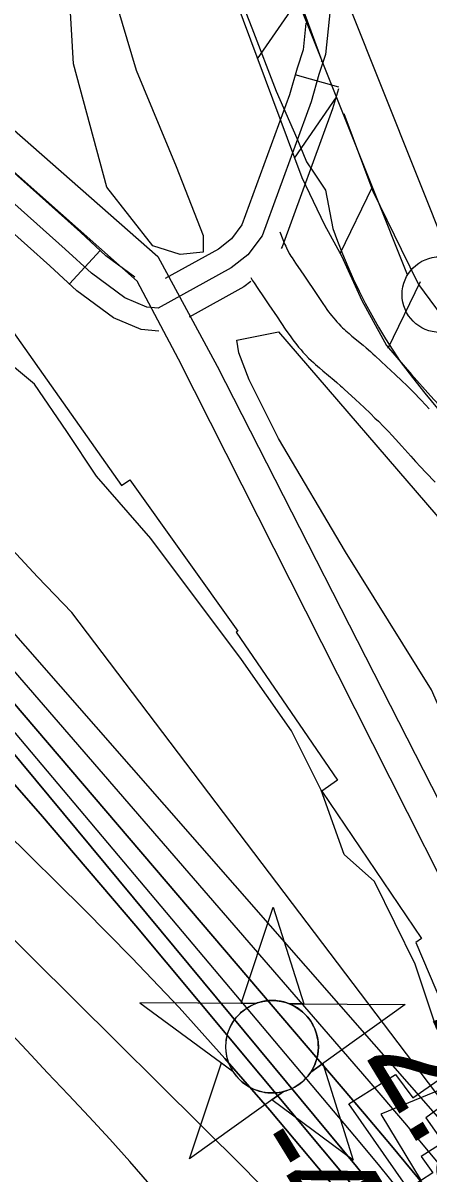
# Model space of a CAD drawing. Extents: x 3568792 to 3606828, y 529143 to 554785.
# Drawn here: x 3576726 to 3576994, y 541457 to 542217 of the extents above; entities that cross this region are included whole.
import ezdxf

# ---------------------------------------------------------------- set-up
doc = ezdxf.new("R2010")
doc.units = 0
for name, color, linetype in [('V-CHAN-DOCK', 7, 'Continuous'), ('V-CHAN-NAID', 7, 'Continuous'), ('V-FLOD-BASE', 7, 'Continuous'), ('V-LEVE-TOET', 7, 'Continuous'), ('V-RIVR-EDGE', 7, 'Continuous'), ('V-RIVR-RANG', 7, 'Continuous'), ('V-ROAD-CNTR', 7, 'Continuous'), ('V-RRAP-FSHR', 7, 'Continuous'), ('V-RRAP-RVMT', 7, 'Continuous'), ('V-SITE-VEGE', 7, 'Continuous'), ('V-SURV-LINE', 7, 'Continuous'), ('V-TOPO-DPTH', 7, 'Continuous'), ('V-TOPO-MAJR', 7, 'Continuous'), ('V-TOPO-MINR', 7, 'Continuous'), ('V-TOPO-WATR', 7, 'Continuous'), ('V-UTIL-LINE', 7, 'Continuous')]:
    doc.layers.add(name, color=color, linetype=linetype)

msp = doc.modelspace()

# ---------------------------------------------------------------- linework, layer by layer
at = {"layer": 'V-CHAN-DOCK'}
msp.add_lwpolyline([(3577296.12, 541706.52), (3577037.79, 541527.54), (3576991.77, 541493.83), (3577003.16, 541477.43), (3576988.58, 541468.32), (3576996.32, 541457.39), (3576979.92, 541446.91), (3576940.75, 541502.95), (3576971.73, 541522.54), (3576983.12, 541507.04), (3577109.32, 541594.94), (3577284.73, 541720.19)], dxfattribs=at)
at = {"layer": 'V-CHAN-NAID'}
for points in [[(3576879.31, 541569.31), (3576869.72, 541569.37), (3576890.85, 541632.86), (3576911.07, 541569.08), (3576901.49, 541569.15), (3576899.91, 541569.73), (3576897.82, 541570.35), (3576895.78, 541570.8), (3576893.74, 541571.11), (3576892.57, 541571.22), (3576891.04, 541571.3), (3576889.32, 541571.3), (3576887.95, 541571.23), (3576886.04, 541571.03), (3576884.67, 541570.81), (3576882.89, 541570.43), (3576881.36, 541570.01), (3576880.33, 541569.67)], [(3576879.31, 541569.31), (3576802.82, 541569.85), (3576864.39, 541524.45), (3576863.27, 541526.36), (3576862.46, 541527.99), (3576861.64, 541529.95), (3576860.94, 541532.01), (3576860.58, 541533.33), (3576860.22, 541534.96), (3576859.97, 541536.4), (3576859.78, 541538), (3576859.67, 541539.74), (3576859.66, 541541.32), (3576859.77, 541543.39), (3576859.95, 541545.01), (3576860.34, 541547.21), (3576860.83, 541549.14), (3576861.43, 541551.02), (3576862.08, 541552.7), (3576862.81, 541554.29), (3576863.62, 541555.82), (3576864.69, 541557.56), (3576865.72, 541559.03), (3576866.72, 541560.3), (3576867.72, 541561.45), (3576869.03, 541562.78), (3576870.08, 541563.75), (3576871.8, 541565.15), (3576873.01, 541566.02), (3576874.69, 541567.09), (3576876.43, 541568.03), (3576877.87, 541568.71)], [(3576901.49, 541569.15), (3576977.98, 541568.61), (3576915.78, 541524.08), (3576916.69, 541525.57), (3576917.67, 541527.42), (3576918.38, 541529.01), (3576919.12, 541530.96), (3576919.66, 541532.75), (3576920.06, 541534.38), (3576920.42, 541536.39), (3576920.61, 541537.97), (3576920.73, 541540.17), (3576920.7, 541542.24), (3576920.52, 541544.46), (3576920.25, 541546.21), (3576919.76, 541548.45), (3576919.12, 541550.59), (3576918.37, 541552.57), (3576917.72, 541554.01), (3576916.71, 541555.93), (3576915.65, 541557.65), (3576914.44, 541559.35), (3576913.18, 541560.89), (3576911.9, 541562.26), (3576910.27, 541563.79), (3576908.53, 541565.2), (3576906.85, 541566.38), (3576904.96, 541567.51), (3576903.49, 541568.27)], [(3576897.75, 541511.18), (3576835.54, 541466.66), (3576856.67, 541530.14), (3576864.39, 541524.45), (3576865.02, 541523.49), (3576866.4, 541521.63), (3576867.62, 541520.21), (3576869.08, 541518.71), (3576870.47, 541517.46), (3576871.93, 541516.3), (3576873.33, 541515.31), (3576875.01, 541514.28), (3576876.72, 541513.37), (3576878.51, 541512.56), (3576879.96, 541512), (3576881.59, 541511.47), (3576883.81, 541510.91), (3576885.34, 541510.62), (3576887.37, 541510.36), (3576888.91, 541510.26), (3576890.77, 541510.24), (3576892.46, 541510.31), (3576894.17, 541510.49), (3576896.07, 541510.8)], [(3576915.78, 541524.08), (3576923.57, 541529.67), (3576943.8, 541465.89), (3576889.95, 541505.6), (3576897.75, 541511.18), (3576899.41, 541511.65), (3576901.02, 541512.21), (3576903.18, 541513.13), (3576904.92, 541514.01), (3576906.78, 541515.13), (3576908.52, 541516.34), (3576910.07, 541517.58), (3576911.36, 541518.75), (3576912.74, 541520.17), (3576913.95, 541521.57), (3576915.07, 541523.05)]]:
    msp.add_lwpolyline(points, close=True, dxfattribs=at)
msp.add_circle((3576890.2, 541540.77), 30.54, dxfattribs=at)
at = {"layer": 'V-FLOD-BASE'}
for points in [[(3576444.67, 542844.87), (3576522.49, 542785.23), (3576567.09, 542750.63), (3576601.23, 542716.03), (3576668.12, 542648.66), (3576726.37, 542578.09), (3576765.96, 542528.93), (3576810.1, 542465.2), (3576841.04, 542406.02), (3576863.79, 542346.85), (3576895.64, 542266.74), (3576922.93, 542192.09), (3576922.64, 542191.42)], [(3576937.65, 542157.28), (3576956.76, 542105.84), (3576975.41, 542067.6), (3576986.79, 542044.39), (3577010, 542012.98), (3577032.29, 541984.76), (3577062.78, 541951.52), (3577095.55, 541916.02), (3577139.24, 541870.04), (3577191.11, 541815.86), (3577238.9, 541763.51), (3577255.73, 541746.67), (3577266.2, 541731.19), (3577274.39, 541711.16), (3577282.58, 541702.06), (3577291.23, 541695.23), (3577309.43, 541685.67), (3577327.18, 541673.83), (3577348.12, 541656.53)]]:
    msp.add_lwpolyline(points, dxfattribs=at)
at = {"layer": 'V-LEVE-TOET'}
for points in [[(3576860.57, 542255.76), (3576876.76, 542213.93), (3576892.83, 542172.04), (3576906.57, 542140.88), (3576912.98, 542125.31), (3576917.07, 542119.1)], [(3576917.07, 542119.1), (3576925.35, 542106.52), (3576930.38, 542081.32), (3576933.43, 542072.87), (3576936.68, 542064.49), (3576940.14, 542056.2), (3576943.79, 542047.99), (3576947.65, 542039.87), (3576951.7, 542031.85), (3576955.94, 542023.93), (3576960.38, 542016.11), (3576965, 542008.41), (3576969.81, 542000.81), (3576974.81, 541993.34), (3576982.82, 541982.86), (3576990.99, 541972.51), (3576999.34, 541962.29)]]:
    msp.add_lwpolyline(points, dxfattribs=at)
at = {"layer": 'V-RIVR-EDGE'}
msp.add_lwpolyline([(3576998.71, 541553.1), (3576984.72, 541595.41), (3576957.9, 541650.01), (3576937.72, 541667.83), (3576922.51, 541710.15), (3576903, 541749.41), (3576870.03, 541796.67), (3576810.18, 541876.48), (3576774.13, 541917.62), (3576754.59, 541947.08), (3576733.23, 541978.38), (3576689.81, 542014.64), (3576643.34, 542051.52), (3576598.07, 542082.26), (3576544.89, 542133.25), (3576428.69, 542223)], dxfattribs=at)
at = {"layer": 'V-ROAD-CNTR'}
for p, q in [((3576934.25, 542174.62), (3576905.41, 542182.86)), ((3576756.34, 542044.69), (3576776.66, 542066.76))]:
    msp.add_line(p, q, dxfattribs=at)
for points in [[(3576963.5, 542475.14), (3576941.03, 542308.63), (3576937.91, 542291.84), (3576936.26, 542275.34), (3576931.3, 542253.64), (3576925.35, 542196.15), (3576921.02, 542182.9), (3576915.89, 542164.95), (3576883.61, 542076.39), (3576874.11, 542063.94), (3576863.09, 542055.2), (3576815.06, 542028.57), (3576807.54, 542029.3), (3576792.84, 542035.47), (3576770.83, 542051.74), (3576753.51, 542067.68), (3576651.63, 542158.66), (3576593.45, 542214.83)], [(3576912.42, 542216.95), (3576910.59, 542199.28), (3576906.68, 542187.29), (3576901.61, 542169.58), (3576870.3, 542083.68), (3576863.32, 542074.53), (3576854.74, 542067.72), (3576819.55, 542048.21)], [(3576933.97, 542173.62), (3576930.16, 542160.31), (3576896.92, 542069.11), (3576896.15, 542068.1)], [(3576799.45, 542049.24), (3576780.39, 542063.32), (3576763.59, 542078.79), (3576680.23, 542153.23)], [(3576815.49, 542013.46), (3576803.83, 542014.59), (3576785.37, 542022.33), (3576761.26, 542040.16), (3576743.44, 542056.56), (3576654.7, 542135.81)], [(3576895.26, 542079.02), (3576897.27, 542074), (3576898, 542072.27), (3576898.64, 542070.78), (3576899.18, 542069.57), (3576900.2, 542067.41), (3576900.97, 542065.91), (3576901.54, 542064.83), (3576901.95, 542064.1), (3576902.64, 542062.95), (3576903.35, 542061.82), (3576905.61, 542058.47), (3576909.24, 542053.22), (3576911.11, 542050.51), (3576913, 542047.73), (3576918.42, 542039.62), (3576923.74, 542031.64), (3576925.17, 542029.55), (3576926.42, 542027.78), (3576927.52, 542026.28), (3576928.49, 542024.99), (3576929.31, 542023.92), (3576930.85, 542022.01), (3576931.99, 542020.66), (3576932.82, 542019.71), (3576934.16, 542018.26), (3576935.52, 542016.86), (3576936.65, 542015.76), (3576937.77, 542014.71), (3576938.83, 542013.75), (3576941, 542011.84), (3576942.92, 542010.21), (3576950.31, 542004.12), (3576952.27, 542002.47), (3576955.19, 541999.95), (3576956.72, 541998.59), (3576958.16, 541997.26), (3576965.77, 541990.16), (3576971.5, 541984.81), (3576975.81, 541980.72), (3576979.05, 541977.6), (3576981.49, 541975.2), (3576985.07, 541971.61), (3576986.89, 541969.74), (3576988.7, 541967.86), (3576991.51, 541964.87), (3576993.94, 541962.22)], [(3576876.06, 542046.34), (3576871.45, 542042.68), (3576835.37, 542022.68)], [(3576876.12, 542048.85), (3576877.08, 542047.23), (3576878.24, 542045.41), (3576880.82, 542041.57), (3576884.56, 542036.16), (3576886.37, 542033.54), (3576888.13, 542030.96), (3576893.46, 542022.96), (3576898.9, 542014.83), (3576900.54, 542012.42), (3576902.04, 542010.3), (3576903.4, 542008.44), (3576904.62, 542006.81), (3576905.75, 542005.35), (3576907.7, 542002.92), (3576909.27, 542001.07), (3576910.51, 541999.65), (3576912.37, 541997.63), (3576914.3, 541995.65), (3576915.91, 541994.08), (3576917.41, 541992.68), (3576918.83, 541991.38), (3576921.39, 541989.13), (3576923.67, 541987.2), (3576931.13, 541981.05), (3576932.85, 541979.61), (3576935.39, 541977.41), (3576936.55, 541976.37), (3576937.77, 541975.25), (3576945.3, 541968.23), (3576950.93, 541962.97), (3576955.07, 541959.05), (3576958.12, 541956.1), (3576960.36, 541953.9), (3576963.72, 541950.54), (3576965.33, 541948.88), (3576966.93, 541947.21), (3576969.53, 541944.45), (3576971.76, 541942.02), (3576975.75, 541937.6), (3576981.82, 541930.83), (3576984.95, 541927.38), (3576988.15, 541923.94), (3576991.73, 541920.17), (3576997.93, 541913.74)]]:
    msp.add_lwpolyline(points, dxfattribs=at)
at = {"layer": 'V-RRAP-FSHR'}
for p, q in [((3576880.59, 542193.42), (3576908.31, 542233.62)), ((3576905.01, 542127.81), (3576932.72, 542168.02)), ((3576935.19, 542064.76), (3576956.47, 542108.71)), ((3576966.73, 542002.33), (3576988.26, 542046.16))]:
    msp.add_line(p, q, dxfattribs=at)
msp.add_lwpolyline([(3576448.92, 542796.32), (3576478.71, 542773.27), (3576581.88, 542686.54), (3576639.7, 542629.52), (3576696.38, 542562.61), (3576789.25, 542424.03), (3576808.99, 542388), (3576817.15, 542363.85), (3576909.75, 542115.08), (3576924.67, 542083.61), (3576936.01, 542063.29), (3576949.48, 542033.65), (3576965.76, 542004.09), (3576982.23, 541984.85), (3576994.8, 541970.66), (3577215.29, 541732.41)], dxfattribs=at)
at = {"layer": 'V-RRAP-RVMT'}
for p, q in [((3576716.3, 542016.96), (3576790.68, 541911.58)), ((3576790.68, 541911.58), (3576796.28, 541915.33)), ((3576796.28, 541915.33), (3576867.66, 541815.23)), ((3576867.66, 541815.23), (3576866.39, 541814.6)), ((3576866.39, 541814.6), (3576933.37, 541716.9)), ((3576933.37, 541716.9), (3576923.02, 541709.61)), ((3576923.02, 541709.61), (3576988.74, 541612.22)), ((3576988.74, 541612.22), (3576984.99, 541609.64)), ((3576984.99, 541609.64), (3577022.67, 541521.08)), ((3577022.67, 541521.08), (3576961.92, 541496.3)), ((3576961.92, 541496.3), (3576988.66, 541452.22))]:
    msp.add_line(p, q, dxfattribs=at)
at = {"layer": 'V-SITE-VEGE'}
for points in [[(3576765.93, 542302.12), (3576800.49, 542185.94), (3576826.75, 542122.31), (3576844.73, 542076.66), (3576844.73, 542065.59), (3576829.51, 542064.21), (3576811.53, 542069.75), (3576781.11, 542108.48), (3576758.99, 542190.09), (3576754.86, 542262.02), (3576747.95, 542296.59)], [(3576894.51, 542013.03), (3577005.14, 541884.38), (3577078.43, 541805.53), (3577125.44, 541747.43), (3577137.88, 541697.64), (3577126.81, 541664.44), (3577095, 541640.94), (3577060.42, 541652.01), (3577034.15, 541687.97), (3576995.43, 541776.5), (3576938.74, 541867.79), (3576894.5, 541942.49), (3576875.14, 541981.22), (3576868.23, 541999.2), (3576866.85, 542007.5)]]:
    msp.add_lwpolyline(points, close=True, dxfattribs=at)
at = {"layer": 'V-SURV-LINE'}
for points in [[(3576851.83, 542451.9), (3577007.52, 542061.77)], [(3576979.66, 542050.63), (3576823.97, 542440.76)]]:
    msp.add_lwpolyline(points, dxfattribs=at)
msp.add_circle((3577001, 542037.64), 25, dxfattribs=at)
at = {"layer": 'V-TOPO-DPTH'}
for points in [[(3577004.31, 541489.08), (3576104.9, 542516.15)], [(3576077.7, 542395.39), (3576272.53, 542189.88), (3576339.42, 542119.51), (3576406.43, 542049.27), (3576473.63, 541979.22), (3576540.96, 541909.28), (3576607.61, 541838.73), (3576673.21, 541767.25), (3576737.25, 541694.37), (3576800.25, 541620.55), (3576943.74, 541448.69), (3576949.49, 541441.59), (3576955.09, 541434.39), (3576960.47, 541427.02), (3576965.7, 541419.54), (3577214.5, 541052.59)], [(3577214.5, 541052.59), (3576965.7, 541419.54), (3576960.47, 541427.02), (3576955.09, 541434.39), (3576949.49, 541441.59), (3576943.74, 541448.69), (3576800.25, 541620.55), (3576737.25, 541694.37), (3576673.21, 541767.25), (3576607.61, 541838.73), (3576540.96, 541909.28), (3576473.63, 541979.22), (3576406.43, 542049.27), (3576339.42, 542119.51), (3576272.53, 542189.88), (3576077.7, 542395.39)], [(3576133.36, 542276.04), (3576199.31, 542208.53), (3576265.06, 542140.83), (3576330.53, 542072.86), (3576395.81, 542004.7), (3576461.26, 541936.71), (3576527.11, 541869.12), (3576593.59, 541802.14), (3576660.47, 541735.57), (3576765.82, 541631.65), (3576797.6, 541599.42), (3576828.77, 541566.63), (3576859.01, 541532.98), (3576888.64, 541498.76), (3576941.6, 541435.86), (3576944.23, 541432.62), (3576946.76, 541429.32), (3576949.16, 541425.92), (3576951.48, 541422.46), (3577463.62, 540623.57)], [(3576133.36, 542276.04), (3576199.31, 542208.53), (3576265.06, 542140.83), (3576330.53, 542072.86), (3576395.81, 542004.7), (3576461.26, 541936.71), (3576527.11, 541869.12), (3576593.59, 541802.14), (3576660.47, 541735.57), (3576765.82, 541631.65), (3576797.6, 541599.42), (3576828.77, 541566.63), (3576859.01, 541532.98), (3576888.64, 541498.76), (3576941.6, 541435.86), (3576944.23, 541432.62), (3576946.76, 541429.32), (3576949.16, 541425.92), (3576951.48, 541422.46), (3577463.62, 540623.57)], [(3577004.13, 541431.94), (3576986.79, 541453.71), (3576969.12, 541475.2), (3576951.21, 541496.51), (3576362.83, 542185.67), (3576333.47, 542219.65)], [(3576333.47, 542219.65), (3576362.83, 542185.67), (3576951.21, 541496.51), (3576969.12, 541475.2), (3576986.79, 541453.71), (3577004.13, 541431.94)], [(3576292.69, 542218.1), (3576344.7, 542163.83), (3576396.42, 542109.28), (3576447.38, 542054.05), (3576497.65, 541998.2), (3576546.87, 541941.42), (3576595.4, 541884.03), (3576945.91, 541461.55), (3576954.82, 541450.62), (3576963.6, 541439.59), (3576972.18, 541428.4), (3576980.63, 541417.12), (3577105.12, 541247.84)], [(3577105.12, 541247.84), (3576980.63, 541417.12), (3576972.18, 541428.4), (3576963.6, 541439.59), (3576954.82, 541450.62), (3576945.91, 541461.55), (3576595.4, 541884.03), (3576546.87, 541941.42), (3576497.65, 541998.2), (3576447.38, 542054.05), (3576396.42, 542109.28), (3576344.7, 542163.83), (3576292.69, 542218.1)]]:
    msp.add_lwpolyline(points, dxfattribs=at)
at = {"layer": 'V-TOPO-MAJR'}
msp.add_lwpolyline([(3577001.49, 541303.46), (3576981.82, 541331.33), (3576961.51, 541358.75), (3576940.19, 541385.39), (3576918.19, 541411.41), (3576895.14, 541436.52), (3576871.4, 541461.02), (3576731.99, 541599.18), (3576692.01, 541639.1), (3576652.23, 541679.21), (3576612.74, 541719.62), (3576573.46, 541760.22), (3576534.4, 541801.03), (3576495.42, 541841.93), (3576456.58, 541882.96), (3576417.83, 541924.08), (3575927.49, 542446.07)], dxfattribs=at)
at = {"layer": 'V-TOPO-MINR'}
for points in [[(3577746.18, 540523.76), (3576758.02, 541827.6), (3576735.36, 541851.23), (3576713.03, 541875.19), (3576064.02, 542587)], [(3577214.5, 541052.59), (3576965.7, 541419.54), (3576960.47, 541427.02), (3576955.09, 541434.39), (3576949.49, 541441.59), (3576943.74, 541448.69), (3576800.25, 541620.55), (3576737.25, 541694.37), (3576673.21, 541767.25), (3576607.61, 541838.73), (3576540.96, 541909.28), (3576473.63, 541979.22), (3576406.43, 542049.27), (3576339.42, 542119.51), (3576272.53, 542189.88), (3576077.7, 542395.39)], [(3577001.24, 541462.51), (3576977.93, 541490.42), (3576954.34, 541518.11), (3576236.82, 542347.6)], [(3577463.62, 540623.57), (3576951.48, 541422.46), (3576949.16, 541425.92), (3576946.76, 541429.32), (3576944.23, 541432.62), (3576941.6, 541435.86), (3576888.64, 541498.76), (3576859.01, 541532.98), (3576828.77, 541566.63), (3576797.6, 541599.42), (3576765.82, 541631.65), (3576660.47, 541735.57), (3576593.59, 541802.14), (3576527.11, 541869.12), (3576461.26, 541936.71), (3576395.81, 542004.7), (3576330.53, 542072.86), (3576265.06, 542140.83), (3576199.31, 542208.53), (3576133.36, 542276.04)], [(3577299.3, 540711.71), (3576877.04, 541367.82), (3576872.54, 541374.5), (3576867.87, 541381.05), (3576862.92, 541387.4), (3576857.8, 541393.62), (3576809.52, 541449.81), (3576796.35, 541464.89), (3576783.03, 541479.82), (3576769.46, 541494.53), (3576755.73, 541509.1), (3576741.94, 541523.61), (3576728.23, 541538.2), (3576714.63, 541552.9), (3576701.12, 541567.67), (3576064.51, 542269.43)], [(3576999.1, 541413.81), (3576986.73, 541429.99), (3576974.18, 541446.03), (3576961.37, 541461.86), (3576948.38, 541477.55), (3576482.49, 542030.95), (3576442.93, 542077.23), (3576402.91, 542123.1), (3576362.21, 542168.37), (3576321.04, 542213.23), (3576279.23, 542257.49)], [(3577004.13, 541431.94), (3576986.79, 541453.71), (3576969.12, 541475.2), (3576951.21, 541496.51), (3576362.83, 542185.67), (3576333.47, 542219.65)], [(3577105.12, 541247.84), (3576980.63, 541417.12), (3576972.18, 541428.4), (3576963.6, 541439.59), (3576954.82, 541450.62), (3576945.91, 541461.55), (3576595.4, 541884.03), (3576546.87, 541941.42), (3576497.65, 541998.2), (3576447.38, 542054.05), (3576396.42, 542109.28), (3576344.7, 542163.83), (3576292.69, 542218.1)]]:
    msp.add_lwpolyline(points, dxfattribs=at)
at = {"layer": 'V-TOPO-WATR'}
msp.add_lwpolyline([(3577004.31, 541489.08), (3576104.9, 542516.15)], dxfattribs=at)
at = {"layer": 'V-UTIL-LINE'}
for points in [[(3576899.06, 542734.31), (3576676.72, 542553.04), (3576687.19, 542529.81), (3576714.01, 542192.24), (3576712.64, 542152.61), (3576814.67, 542062.84), (3576853.83, 541990.41), (3576995.46, 541712.95), (3577068.77, 541567.62), (3577195.85, 541433.66), (3577417.66, 541206.31), (3577668.62, 540944.32), (3577682.75, 540937.03), (3577793.41, 540731.56), (3577928.66, 540482.35), (3577796.99, 540406.75), (3577846.18, 540312.44), (3577836.15, 540307.43), (3577775.13, 540423.61), (3577895.41, 540490.55), (3577807.97, 540642.27), (3577659.05, 540916.08), (3577640.38, 540921.09)], [(3577618.05, 540912.9), (3577574.31, 540893.77), (3577572.5, 540897.42), (3577647.21, 540937.04), (3577578.44, 541009.02), (3577408.55, 541183.99), (3577201.77, 541399.95), (3577048.73, 541558.51), (3576933.52, 541786.76), (3576828.32, 541994.97), (3576801, 542046.45), (3576697.6, 542138.03), (3576674.38, 542171.29), (3576648.01, 542497.01), (3576606.56, 542534.83), (3576607.47, 542545.76), (3576469.92, 542659.22)]]:
    msp.add_lwpolyline(points, dxfattribs=at)

# ---------------------------------------------------------------- texts
at = {"layer": 'V-RIVR-RANG'}
for s, rotation, p in [('2.0', 301.29833, (3576950.65, 541535.39)), ('-48', 301.58128, (3576870.02, 541474.78))]:
    msp.add_text(s, height=67, rotation=rotation, dxfattribs=at).set_placement(p)

doc.saveas('drawing.dxf')
